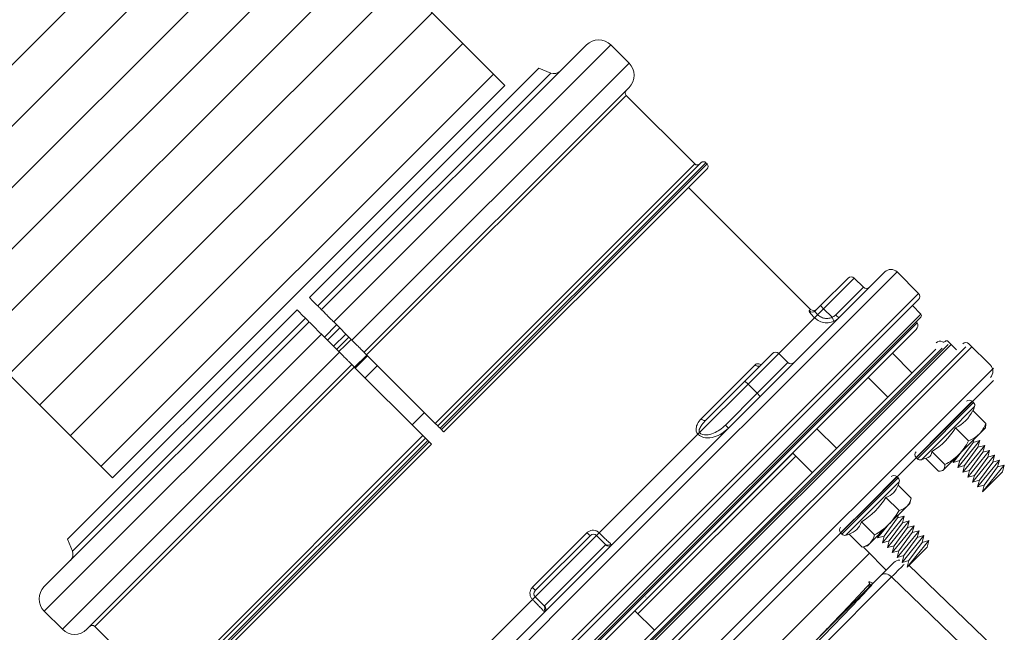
# Model space of a CAD drawing. Extents: x -285 to 5863, y 308 to 3178.
# Tile 496 of 622: x 2914.26 to 2921.35, y 806.34 to 810.75. Entities that reach past the tile are written whole.
import ezdxf

# ---------------------------------------------------------------- set-up
doc = ezdxf.new("R2010")
doc.units = 0
doc.header["$MEASUREMENT"] = 0
doc.layers.get('0').update_dxf_attribs({"color": 255, "linetype": 'CONTINUOUS'})
doc.layers.add('BOARDER-TXT', color=2, linetype='CONTINUOUS')
doc.layers.add('GALV-2-PIPE', color=3, linetype='CONTINUOUS')

# ---------------------------------------------------------------- blocks, each defined once
blk = doc.blocks.new('A$C18AC51C3')
at = {"linetype": 'Continuous', "lineweight": 18}
for p, q in [((-0.421, -5.551), (-0.421, 0.824)), ((-0.171, 0.7927), (-0.171, -5.5198)), ((0.3101, -2.3635), (0.3101, 0.7927)), ((0.3414, 0.824), (0.3414, -5.551)), ((0.5601, -2.3635), (0.5601, 0.824)), ((-0.0695, -5.4416), (-0.0695, 0.7146)), ((0.2086, -2.3635), (0.2086, 0.7146)), ((0.2243, 0.7302), (0.2243, -5.4573)), ((0.6226, 0.7615), (0.6226, -5.4885)), ((-0.0583, -5.3931), (-0.0583, 0.6661)), ((0.1975, -2.3635), (0.1975, 0.6661)), ((-0.0304, -5.3557), (-0.0304, 0.6287)), ((0.1696, 0.6287), (0.1696, -5.3557)), ((2.9906, -2.301), (2.9906, 0.5235)), ((3.1756, 0.5235), (2.9906, 0.5235)), ((3.1756, -2.301), (3.1756, 0.5235)), ((2.0536, 0.3815), (2.0536, -2.301)), ((2.0786, 0.4065), (2.0786, -2.301)), ((2.0911, 0.4065), (2.0911, -2.301)), ((2.1161, 0.3815), (2.1161, -2.301)), ((2.8656, -2.301), (2.8656, 0.3985)), ((3.3006, -2.301), (3.3006, 0.3985)), ((2.1411, 0.344), (2.1411, -2.301)), ((2.8406, 0.344), (2.6753, 0.344)), ((2.8406, 0.344), (2.8406, -2.301)), ((3.4236, 0.0375), (3.3387, 0.0735)), ((3.3387, 0.0735), (3.3387, -2.301)), ((3.4236, -2.301), (3.4236, 0.0375)), ((0.7476, -1.0182), (0.7476, -2.0239)), ((0.6539, -2.0526), (0.6539, -2.6745)), ((0.7476, -2.051), (0.6601, -2.051)), ((0.7476, -2.051), (0.7476, -2.0239)), ((0.7476, -2.676), (0.7476, -2.051)), ((0.7789, -2.0823), (0.7789, -2.6448)), ((0.8101, -2.0857), (0.8101, -2.6414)), ((2.0911, -2.301), (2.0786, -2.301)), ((2.8406, -2.301), (2.1411, -2.301)), ((2.2509, -2.3011), (2.2509, -2.426)), ((2.7309, -2.3011), (2.7309, -2.426)), ((2.8299, -2.3008), (2.8299, -2.3635)), ((2.838, -2.3013), (2.838, -2.4258)), ((3.1756, -2.301), (2.9906, -2.301)), ((2.9975, -2.301), (2.9975, -2.3635)), ((3.0206, -2.3008), (3.0206, -2.3635)), ((3.0519, -2.4258), (3.0519, -2.3012)), ((3.1144, -2.3635), (3.1144, -2.3009)), ((3.1456, -2.3011), (3.1456, -2.4259)), ((-0.4835, -2.3635), (-0.4835, -5.4885)), ((-0.2022, -5.551), (-0.2022, -2.3635)), ((-0.0851, -5.4573), (-0.0851, -2.3635)), ((0.1975, -5.3931), (0.1975, -2.3635)), ((0.2086, -5.4416), (0.2086, -2.3635)), ((0.3101, -5.5198), (0.3101, -2.3635)), ((0.5601, -5.551), (0.5601, -2.3635)), ((2.8299, -2.3635), (2.8299, -2.4262)), ((2.9975, -2.3635), (2.9975, -2.426)), ((3.0206, -2.3635), (3.0206, -2.4262)), ((3.1144, -2.4261), (3.1144, -2.3635)), ((2.0536, -5.1085), (2.0536, -2.426)), ((2.0786, -5.1335), (2.0786, -2.426)), ((2.0786, -2.426), (2.0911, -2.426)), ((2.0911, -5.1335), (2.0911, -2.426)), ((2.1161, -5.1085), (2.1161, -2.426)), ((2.1411, -5.071), (2.1411, -2.426)), ((2.1411, -2.426), (2.8406, -2.426)), ((2.8406, -5.071), (2.8406, -2.426)), ((2.8656, -2.426), (2.8656, -5.1255)), ((2.9906, -2.426), (2.9906, -5.2505)), ((2.9906, -2.426), (3.1756, -2.426)), ((3.1756, -2.426), (3.1756, -5.2505)), ((3.3006, -2.426), (3.3006, -5.1255)), ((3.3387, -4.8006), (3.3387, -2.426)), ((3.4236, -2.426), (3.4236, -4.7645)), ((-0.7335, -2.4874), (-0.7335, -3.976)), ((-0.0304, -2.4873), (0.1696, -2.4873)), ((0.1364, -2.4873), (0.1364, -4.0959)), ((0.1676, -4.0959), (0.1676, -2.4871)), ((-0.0304, -2.6132), (-0.0304, -2.6136)), ((0.1833, -2.6136), (0.1833, -2.6132)), ((0.7476, -2.676), (0.6601, -2.676)), ((0.7476, -2.7031), (0.7476, -2.676)), ((0.7476, -2.7031), (0.7476, -3.7088)), ((-0.9051, -3.1914), (-0.9051, -3.9247)), ((-0.9665, -3.9689), (-0.9665, -3.2356)), ((0.7476, -3.7252), (0.7476, -3.7088)), ((0.7476, -4.2197), (0.7476, -3.7252)), ((0.7789, -3.8214), (0.7789, -4.2197)), ((0.8101, -3.8038), (0.8101, -4.3536)), ((0.6226, -3.8959), (0.6539, -3.8959)), ((0.6539, -3.8959), (0.6539, -4.2197)), ((-1.8415, -3.9842), (-0.9665, -3.9689)), ((-0.9051, -3.9247), (-0.9051, -4.0529)), ((-0.6657, -3.9697), (-0.6851, -4.0032)), ((-0.5324, -3.9697), (-0.6657, -3.9697)), ((-0.5216, -3.9484), (-0.5216, -4.2197)), ((-0.496, -3.9332), (-0.496, -4.5062)), ((-0.4821, -3.9332), (-0.496, -3.9332)), ((-0.4821, -4.2197), (-0.4821, -3.9332)), ((-0.9051, -3.976), (-0.7031, -3.976)), ((-0.6851, -4.0032), (-0.6851, -4.0322)), ((-0.6851, -4.0322), (-0.6851, -4.2197)), ((-0.9961, -4.0959), (-0.9711, -4.1392)), ((-0.9961, -4.3001), (-0.9961, -4.0959)), ((-0.9961, -4.0959), (-0.9711, -4.3434)), ((-0.9961, -4.0959), (-0.9961, -4.3001)), ((-0.9711, -4.1392), (-0.9461, -4.0959)), ((-0.9461, -4.0959), (-0.9211, -4.1392)), ((-0.9461, -4.0959), (-0.9211, -4.3434)), ((-0.9211, -4.1392), (-0.8961, -4.0959)), ((-0.8961, -4.0959), (-0.8711, -4.1392)), ((-0.8961, -4.0959), (-0.8711, -4.3434)), ((-0.8711, -4.1392), (-0.8461, -4.0959)), ((-0.8461, -4.0959), (-0.8211, -4.1392)), ((-0.8461, -4.0959), (-0.8211, -4.3434)), ((-0.8211, -4.1392), (-0.7961, -4.0959)), ((-0.7961, -4.0959), (-0.7711, -4.1392)), ((-0.7961, -4.0959), (-0.7711, -4.3434)), ((-0.7711, -4.1392), (-0.7461, -4.0959)), ((-0.7461, -4.0959), (-0.7211, -4.1392)), ((-0.7461, -4.0959), (-0.7211, -4.3434)), ((-0.7211, -4.1392), (-0.6961, -4.0959)), ((-0.6961, -4.0959), (-0.6851, -4.115)), ((-0.6961, -4.0959), (-0.6851, -4.2049)), ((-0.5324, -4.0947), (-0.6657, -4.0947)), ((0.1696, -4.0959), (-0.0304, -4.0959)), ((-0.9961, -4.1159), (-1.8415, -4.1306)), ((-0.9711, -4.1392), (-0.9461, -4.3001)), ((-0.9211, -4.1392), (-0.8961, -4.3001)), ((-0.8711, -4.1392), (-0.8461, -4.3001)), ((-0.8211, -4.1392), (-0.7961, -4.3001)), ((-0.7711, -4.1392), (-0.7461, -4.3001)), ((-0.7211, -4.1392), (-0.6961, -4.3001)), ((-0.6851, -4.2197), (-0.6851, -4.4072)), ((-0.5216, -4.2197), (-0.5216, -4.4909)), ((-0.4821, -4.5062), (-0.4821, -4.2197)), ((0.6226, -4.2197), (0.6539, -4.2197)), ((0.7476, -4.2197), (0.6539, -4.2197)), ((0.6539, -4.2197), (0.6539, -4.5322)), ((0.7476, -4.5322), (0.7476, -4.2197)), ((0.7476, -4.2197), (0.7789, -4.2197)), ((0.7789, -4.2197), (0.7789, -4.5009)), ((-0.9961, -4.3001), (-0.9711, -4.3434)), ((-0.9711, -4.3434), (-0.9461, -4.3001)), ((-0.9461, -4.3001), (-0.9211, -4.3434)), ((-0.9211, -4.3434), (-0.8961, -4.3001)), ((-0.8961, -4.3001), (-0.8711, -4.3434)), ((-0.8711, -4.3434), (-0.8461, -4.3001)), ((-0.8461, -4.3001), (-0.8211, -4.3434)), ((-0.8211, -4.3434), (-0.7961, -4.3001)), ((-0.7961, -4.3001), (-0.7711, -4.3434)), ((-0.7711, -4.3434), (-0.7461, -4.3001)), ((-0.7461, -4.3001), (-0.7211, -4.3434)), ((-0.7211, -4.3434), (-0.6961, -4.3001)), ((-0.6961, -4.3001), (-0.6851, -4.3192)), ((-0.5324, -4.3447), (-0.6657, -4.3447)), ((-0.0304, -4.3434), (0.1696, -4.3434)), ((0.779, -4.3766), (0.7794, -4.3754)), ((-0.6851, -4.4362), (-0.6851, -4.4072)), ((-0.6851, -4.4362), (-0.6657, -4.4697)), ((-0.5324, -4.4697), (-0.6657, -4.4697)), ((-0.496, -4.5062), (-0.4821, -4.5062)), ((0.6539, -4.5322), (0.7476, -4.5322)), ((0.7476, -4.5322), (0.7476, -4.8969)), ((-0.5365, -4.747), (-0.6657, -4.747)), ((-0.5216, -4.7173), (-0.5216, -4.9885)), ((-0.496, -5.275), (-0.496, -4.702)), ((-0.4821, -4.702), (-0.496, -4.702)), ((-0.4821, -4.9885), (-0.4821, -4.702)), ((-0.6806, -4.7644), (-0.6851, -4.772)), ((-0.6851, -4.7794), (-0.6851, -4.772)), ((-0.6851, -4.7794), (-0.6851, -4.9325)), ((-0.5324, -4.8117), (-0.6657, -4.8117)), ((3.3387, -4.8006), (3.4236, -4.7645)), ((-0.9961, -4.8648), (-0.9711, -4.9081)), ((-0.9961, -4.8648), (-0.9961, -5.069)), ((-0.9961, -5.069), (-0.9961, -4.8648)), ((-0.9961, -4.8648), (-0.9711, -5.1123)), ((-0.9711, -4.9081), (-0.9461, -4.8648)), ((-0.9461, -4.8648), (-0.9211, -4.9081)), ((-0.9461, -4.8648), (-0.9211, -5.1123)), ((-0.9211, -4.9081), (-0.8961, -4.8648)), ((-0.8961, -4.8648), (-0.8711, -4.9081)), ((-0.8961, -4.8648), (-0.8711, -5.1123)), ((-0.8711, -4.9081), (-0.8461, -4.8648)), ((-0.8461, -4.8648), (-0.8211, -4.9081)), ((-0.8461, -4.8648), (-0.8211, -5.1123)), ((-0.8211, -4.9081), (-0.7961, -4.8648)), ((-0.7961, -4.8648), (-0.7711, -4.9081)), ((-0.7961, -4.8648), (-0.7711, -5.1123)), ((-0.7711, -4.9081), (-0.7461, -4.8648)), ((-0.7461, -4.8648), (-0.7211, -4.9081)), ((-0.7461, -4.8648), (-0.7211, -5.1123)), ((-0.7211, -4.9081), (-0.6961, -4.8648)), ((-0.6961, -4.8648), (-0.6851, -4.8838)), ((-0.6961, -4.8648), (-0.6851, -4.9738)), ((0.1696, -4.8648), (-0.0304, -4.8648)), ((-0.9711, -4.9081), (-0.9461, -5.069)), ((-0.9211, -4.9081), (-0.8961, -5.069)), ((-0.8711, -4.9081), (-0.8461, -5.069)), ((-0.8211, -4.9081), (-0.7961, -5.069)), ((-0.7711, -4.9081), (-0.7461, -5.069)), ((-0.7211, -4.9081), (-0.6961, -5.069)), ((-0.6851, -4.9325), (-0.6851, -5.1416)), ((0.7476, -4.9278), (0.7476, -4.8969)), ((0.7476, -4.9885), (0.7476, -4.9278)), ((0.7789, -4.9354), (0.7789, -4.9885)), ((0.8101, -4.9195), (0.8101, -4.9044)), ((0.8101, -4.9195), (2.0536, -4.9195)), ((-0.5216, -4.9885), (-0.5216, -5.2597)), ((-0.4821, -5.275), (-0.4821, -4.9885)), ((0.6601, -4.9885), (0.6309, -4.9774)), ((0.6539, -5.0195), (0.6539, -5.301)), ((0.7476, -4.9885), (0.6601, -4.9885)), ((0.7789, -4.9885), (0.7476, -4.9885)), ((0.7476, -4.9885), (0.7476, -5.301)), ((0.7789, -4.9885), (0.7789, -5.2698)), ((-0.9961, -5.069), (-0.9711, -5.1123)), ((-0.9711, -5.1123), (-0.9461, -5.069)), ((-0.9461, -5.069), (-0.9211, -5.1123)), ((-0.9211, -5.1123), (-0.8961, -5.069)), ((-0.8961, -5.069), (-0.8711, -5.1123)), ((-0.8711, -5.1123), (-0.8461, -5.069)), ((-0.8461, -5.069), (-0.8211, -5.1123)), ((-0.8211, -5.1123), (-0.7961, -5.069)), ((-0.7961, -5.069), (-0.7711, -5.1123)), ((-0.7711, -5.1123), (-0.7461, -5.069)), ((-0.7461, -5.069), (-0.7211, -5.1123)), ((-0.7211, -5.1123), (-0.6961, -5.069)), ((-0.6961, -5.069), (-0.6851, -5.088)), ((-0.5324, -5.0532), (-0.6657, -5.0532)), ((2.1411, -5.071), (2.8406, -5.071)), ((-0.6851, -5.1416), (-0.6851, -5.205)), ((-0.0304, -5.1123), (0.1696, -5.1123)), ((2.0786, -5.1335), (2.0911, -5.1335)), ((-0.6851, -5.205), (-0.6806, -5.2127)), ((-0.5324, -5.23), (-0.6657, -5.23)), ((-0.496, -5.275), (-0.4821, -5.275)), ((0.6539, -5.301), (0.7476, -5.301)), ((2.9906, -5.2505), (3.1756, -5.2505)), ((-0.1406, -5.4573), (-0.0547, -5.4573)), ((0.2243, -5.4573), (0.3101, -5.4573)), ((-0.3906, -5.551), (-0.1718, -5.551)), ((0.3414, -5.551), (0.5601, -5.551))]:
    blk.add_line(p, q, dxfattribs=at)
for centre, radius, start, end in [((2.9906, 0.3985), 0.125, 90, 180), ((3.1756, 0.3985), 0.125, 0, 90), ((0.7476, -2.0823), 0.0312, 0, 90), ((-0.0168, -4.2197), 0.573, 151.74831, 154.13276), ((-0.496, -3.9622), 0.029, 90, 151.74831), ((-0.4821, -3.9622), 0.029, 0, 90), ((-0.9676, -4.0529), 0.0625, 316.43596, 0), ((-0.0168, -4.2197), 0.5305, 166.37249, 193.62751), ((-0.0168, -4.2197), 0.573, 205.86724, 208.25169), ((-0.496, -4.4772), 0.029, 208.25169, 270), ((-0.4821, -4.4772), 0.029, 270, 0), ((0.7476, -4.5009), 0.0312, 270, 0), ((-0.0168, -4.9885), 0.573, 151.74831, 156.97302), ((-0.496, -4.731), 0.029, 90, 151.74831), ((-0.4821, -4.731), 0.029, 0, 90), ((2.0786, -5.1085), 0.025, 180, 270), ((2.0911, -5.1085), 0.025, 270, 0), ((2.9906, -5.1255), 0.125, 180, 270), ((3.1756, -5.1255), 0.125, 270, 0), ((-0.0168, -4.9885), 0.573, 204.92433, 208.25169), ((-0.4821, -5.246), 0.029, 270, 0), ((-0.496, -5.246), 0.029, 208.25169, 270), ((0.7476, -5.2698), 0.0312, 270, 0), ((-0.0391, -5.3892), 0.0391, 286.60155, 0), ((0.2086, -5.3557), 0.0391, 180, 253.39845), ((-0.0547, -5.4416), 0.0156, 270, 0), ((0.2243, -5.4416), 0.0156, 180, 270), ((-0.3906, -5.4885), 0.0625, 180, 270), ((-0.1718, -5.5198), 0.0312, 270, 0), ((0.3414, -5.5198), 0.0312, 180, 270), ((0.5601, -5.4885), 0.0625, 270, 0)]:
    blk.add_arc(centre, radius, start, end, dxfattribs=at)
at = {"linetype": 'Continuous', "lineweight": 18, "extrusion": (0, 0, -1)}
for centre, radius, start, end in [((-2.8406, 0.369), 0.025, 180, 270), ((-3.3631, 0.1311), 0.0625, 292.99589, 0), ((-0.7476, -2.6448), 0.0312, 180, 270), ((0.7031, -4.226), 0.25, 90, 97.46014), ((-0.6539, -4.5634), 0.0312, 0, 90), ((-3.3631, -4.8581), 0.0625, 0, 67.00411), ((-0.8101, -4.9508), 0.0312, 0, 90), ((-2.1411, -5.096), 0.025, 0, 90), ((-2.8406, -5.096), 0.025, 90, 180), ((-0.6539, -5.3323), 0.0312, 0, 90), ((0.0234, -5.4416), 0.0156, 0, 73.39845), ((-0.193, -5.4081), 0.0156, 106.60155, 180)]:
    blk.add_arc(centre, radius, start, end, dxfattribs=at)
at = {"linetype": 'Continuous', "lineweight": 18}
for centre, major_axis, ratio, start_param, end_param in [((0.6539, -2.0215), (-0.0312, 0), 0.99507, 0, 1.570796), ((0.6601, -2.0198), (0, 0.0312), 0.934628, 1.617333, 3.141593), ((0.8101, -2.0823), (-0.0312, 0), 0.108706, 0, 1.570796), ((0.6539, -2.7056), (-0.0312, 0), 0.99507, 4.712389, 6.283185), ((0.6601, -2.7073), (0, 0.0312), 0.934628, 0, 1.52426), ((0.8101, -2.6448), (-0.0312, 0), 0.108706, 4.712389, 6.283185), ((-0.8772, -3.8111), (0.0156, 0.0006), 0.906378, 3.629981, 4.677234), ((0.8101, -3.8214), (0.0312, 0), 0.563479, 1.570796, 3.141593), ((-0.9676, -3.9247), (-0.0625, 0), 0.707107, 1.58825, 3.141593), ((-0.9676, -3.6153), (-0.0011, 0.5001), 0.000903, 3.421191, 3.926878), ((-0.0168, -4.0322), (-0.5305, 0), 0.5, 6.04534, 6.52103), ((-0.0168, -4.4072), (0.5305, 0), 0.5, 2.903748, 3.379438), ((0.8101, -4.3779), (0.0312, 0), 0.778577, 1.570796, 3.141593), ((-0.0168, -4.9325), (-0.5305, 0), 0.965926, 6.04534, 6.52103), ((-0.0168, -4.7794), (-0.5305, 0), 0.258819, 6.173619, 6.52103), ((0.8101, -4.9354), (-0.0312, 0), 0.994074, 4.712389, 6.283185), ((0.6539, -5.0226), (-0.0312, 0), 0.099171, 4.712389, 6.283185), ((-0.0168, -5.1416), (0.5305, 0), 0.707107, 2.903748, 3.379438)]:
    blk.add_ellipse(centre, major_axis=major_axis, ratio=ratio, start_param=start_param, end_param=end_param, dxfattribs=at)
for points in [[(0.6226, -2.0215), (0.6226, -2.0208), (0.6255, -2.0208), (0.6309, -2.0212)], [(3.3387, -2.301), (3.367, -2.301), (3.3953, -2.301), (3.4236, -2.301)], [(3.4236, -2.426), (3.3953, -2.426), (3.367, -2.426), (3.3387, -2.426)], [(0.6309, -2.7058), (0.6255, -2.7063), (0.6226, -2.7062), (0.6226, -2.7056)], [(-0.9051, -3.7957), (-0.9003, -3.8032), (-0.8955, -3.8108), (-0.8908, -3.8183)], [(-0.6657, -3.9697), (-0.6775, -3.9901), (-0.6851, -4.0109), (-0.6851, -4.0322)], [(-0.6851, -4.0322), (-0.6851, -4.0534), (-0.6775, -4.0743), (-0.6657, -4.0947)], [(-0.6657, -4.0947), (-0.6775, -4.1354), (-0.6851, -4.1774), (-0.6851, -4.2197)], [(-0.6851, -4.2197), (-0.6851, -4.262), (-0.6774, -4.3042), (-0.6657, -4.3447)], [(-0.6657, -4.3447), (-0.6775, -4.3651), (-0.6851, -4.3859), (-0.6851, -4.4072)], [(-0.6851, -4.4072), (-0.6851, -4.4284), (-0.6775, -4.4493), (-0.6657, -4.4697)], [(-0.6657, -4.747), (-0.6775, -4.7576), (-0.6851, -4.7684), (-0.6851, -4.7794)], [(-0.6851, -4.7794), (-0.6851, -4.7904), (-0.6775, -4.8012), (-0.6657, -4.8117)], [(-0.6657, -4.8117), (-0.6775, -4.8513), (-0.6851, -4.8913), (-0.6851, -4.9325)], [(-0.6851, -4.9325), (-0.6851, -4.9735), (-0.6775, -5.0138), (-0.6657, -5.0532)], [(0.6226, -5.0226), (0.6226, -5.0073), (0.6255, -4.9917), (0.6309, -4.9774)], [(-0.6657, -5.0532), (-0.6775, -5.082), (-0.6851, -5.1117), (-0.6851, -5.1416)], [(-0.6851, -5.1416), (-0.6851, -5.1715), (-0.6774, -5.2014), (-0.6657, -5.23)], [(-0.6657, -5.23), (-0.6721, -5.2243), (-0.6773, -5.2185), (-0.6806, -5.2126)]]:
    blk.add_open_spline(points, degree=3, dxfattribs=at)
for points, knots in [([(0.6309, -2.0212), (0.636, -2.0217), (0.6433, -2.0221), (0.6615, -2.0228), (0.6726, -2.0231), (0.6969, -2.0236), (0.7103, -2.0238), (0.7319, -2.0239), (0.7398, -2.0239), (0.7476, -2.0239)], [0, 0, 0, 0, 0.281499, 0.281499, 0.563442, 0.563442, 0.84396, 0.84396, 1, 1, 1, 1]), ([(0.6601, -2.051), (0.6567, -2.051), (0.6547, -2.0514), (0.654, -2.0522), (0.6539, -2.0524), (0.6539, -2.0526)], [0, 0, 0, 0, 0.828121, 0.828121, 1, 1, 1, 1]), ([(0.8101, -2.0857), (0.8101, -2.081), (0.8096, -2.0762), (0.8069, -2.0649), (0.8041, -2.0584), (0.7967, -2.0468), (0.7919, -2.0415), (0.781, -2.033), (0.7747, -2.0296), (0.7616, -2.0251), (0.7546, -2.0239), (0.7476, -2.0239)], [0, 0, 0, 0, 0.144402, 0.144402, 0.358959, 0.358959, 0.572528, 0.572528, 0.785976, 0.785976, 1, 1, 1, 1]), ([(2.0786, -2.301), (2.0774, -2.301), (2.0761, -2.301), (2.0721, -2.301), (2.0694, -2.301), (2.0654, -2.301), (2.0639, -2.301), (2.0604, -2.301), (2.0586, -2.301), (2.0557, -2.301), (2.0547, -2.301), (2.0538, -2.301), (2.0536, -2.301), (2.0536, -2.301)], [0, 0, 0, 0, 0.096054, 0.096054, 0.310909, 0.310909, 0.444136, 0.444136, 0.6591, 0.6591, 0.874061, 0.874061, 1, 1, 1, 1]), ([(2.1161, -2.301), (2.1161, -2.301), (2.1157, -2.301), (2.1139, -2.301), (2.1126, -2.301), (2.1098, -2.301), (2.1086, -2.301), (2.1051, -2.301), (2.1026, -2.301), (2.0974, -2.301), (2.0945, -2.301), (2.0915, -2.301), (2.0913, -2.301), (2.0911, -2.301)], [0, 0, 0, 0, 0.206603, 0.206603, 0.421636, 0.421636, 0.555112, 0.555112, 0.770013, 0.770013, 0.984917, 0.984917, 1, 1, 1, 1]), ([(2.1161, -2.301), (2.1161, -2.301), (2.1162, -2.301), (2.1167, -2.301), (2.1175, -2.301), (2.1195, -2.301), (2.1205, -2.301), (2.1233, -2.301), (2.1255, -2.301), (2.1302, -2.301), (2.1329, -2.301), (2.1374, -2.301), (2.1393, -2.301), (2.1411, -2.301)], [0, 0, 0, 0, 0.07909, 0.07909, 0.294111, 0.294111, 0.4276, 0.4276, 0.642515, 0.642515, 0.857432, 0.857432, 1, 1, 1, 1]), ([(2.8406, -2.301), (2.8423, -2.301), (2.8439, -2.301), (2.8483, -2.301), (2.851, -2.301), (2.8558, -2.301), (2.858, -2.301), (2.8609, -2.301), (2.8619, -2.301), (2.864, -2.301), (2.8649, -2.301), (2.8655, -2.301), (2.8656, -2.301), (2.8656, -2.301)], [0, 0, 0, 0, 0.126041, 0.126041, 0.340893, 0.340893, 0.555765, 0.555765, 0.689044, 0.689044, 0.904055, 0.904055, 1, 1, 1, 1]), ([(2.9906, -2.301), (2.9776, -2.301), (2.9645, -2.301), (2.9388, -2.301), (2.9261, -2.301), (2.908, -2.301), (2.9015, -2.301), (2.8867, -2.301), (2.8793, -2.301), (2.8691, -2.301), (2.8662, -2.301), (2.8657, -2.301), (2.8656, -2.301), (2.8656, -2.301)], [0, 0, 0, 0, 0.199624, 0.199624, 0.414501, 0.414501, 0.547754, 0.547754, 0.762752, 0.762752, 0.977748, 0.977748, 1, 1, 1, 1]), ([(3.3006, -2.301), (3.3006, -2.301), (3.2985, -2.301), (3.2901, -2.301), (3.2834, -2.301), (3.2664, -2.301), (3.2559, -2.301), (3.2369, -2.301), (3.229, -2.301), (3.2078, -2.301), (3.1937, -2.301), (3.1784, -2.301), (3.177, -2.301), (3.1756, -2.301)], [0, 0, 0, 0, 0.200992, 0.200992, 0.416022, 0.416022, 0.631018, 0.631018, 0.764422, 0.764422, 0.9793, 0.9793, 1, 1, 1, 1]), ([(3.3006, -2.301), (3.3006, -2.301), (3.3007, -2.301), (3.3013, -2.301), (3.303, -2.301), (3.3085, -2.301), (3.3124, -2.301), (3.3219, -2.301), (3.3276, -2.301), (3.3354, -2.301), (3.337, -2.301), (3.3387, -2.301)], [0, 0, 0, 0, 0.058623, 0.058623, 0.347371, 0.347371, 0.636272, 0.636272, 0.924778, 0.924778, 1, 1, 1, 1]), ([(2.0536, -2.426), (2.0536, -2.426), (2.0538, -2.426), (2.0546, -2.426), (2.0557, -2.426), (2.0585, -2.426), (2.0604, -2.426), (2.0646, -2.426), (2.0671, -2.426), (2.0723, -2.426), (2.0752, -2.426), (2.0782, -2.426), (2.0784, -2.426), (2.0786, -2.426)], [0, 0, 0, 0, 0.123277, 0.123277, 0.338148, 0.338148, 0.552998, 0.552998, 0.767801, 0.767801, 0.982551, 0.982551, 1, 1, 1, 1]), ([(2.0911, -2.426), (2.0924, -2.426), (2.0937, -2.426), (2.0978, -2.426), (2.1005, -2.426), (2.1054, -2.426), (2.1077, -2.426), (2.1115, -2.426), (2.113, -2.426), (2.1152, -2.426), (2.1159, -2.426), (2.1161, -2.426), (2.1161, -2.426), (2.1161, -2.426)], [0, 0, 0, 0, 0.098343, 0.098343, 0.313088, 0.313088, 0.527849, 0.527849, 0.742653, 0.742653, 0.957512, 0.957512, 1, 1, 1, 1]), ([(2.1411, -2.426), (2.1397, -2.426), (2.1383, -2.426), (2.1352, -2.426), (2.1335, -2.426), (2.1293, -2.426), (2.1268, -2.426), (2.1226, -2.426), (2.1208, -2.426), (2.118, -2.426), (2.117, -2.426), (2.1163, -2.426), (2.1161, -2.426), (2.1161, -2.426)], [0, 0, 0, 0, 0.108001, 0.108001, 0.241232, 0.241232, 0.456146, 0.456146, 0.671057, 0.671057, 0.886009, 0.886009, 1, 1, 1, 1]), ([(2.8656, -2.426), (2.8656, -2.426), (2.8655, -2.426), (2.8649, -2.426), (2.864, -2.426), (2.8614, -2.426), (2.8596, -2.426), (2.8555, -2.426), (2.8531, -2.426), (2.8489, -2.426), (2.8473, -2.426), (2.8439, -2.426), (2.8423, -2.426), (2.8406, -2.426)], [0, 0, 0, 0, 0.096034, 0.096034, 0.311054, 0.311054, 0.526061, 0.526061, 0.741022, 0.741022, 0.87438, 0.87438, 1, 1, 1, 1]), ([(2.8656, -2.426), (2.8656, -2.426), (2.8664, -2.426), (2.8707, -2.426), (2.8759, -2.426), (2.8901, -2.426), (2.8994, -2.426), (2.9208, -2.426), (2.9332, -2.426), (2.9593, -2.426), (2.9735, -2.426), (2.9885, -2.426), (2.9896, -2.426), (2.9906, -2.426)], [0, 0, 0, 0, 0.124563, 0.124563, 0.339431, 0.339431, 0.554275, 0.554275, 0.769073, 0.769073, 0.98382, 0.98382, 1, 1, 1, 1]), ([(3.1756, -2.426), (3.1867, -2.426), (3.1978, -2.426), (3.222, -2.426), (3.235, -2.426), (3.2581, -2.426), (3.2684, -2.426), (3.2849, -2.426), (3.2913, -2.426), (3.2988, -2.426), (3.3006, -2.426), (3.3006, -2.426)], [0, 0, 0, 0, 0.169372, 0.169372, 0.383994, 0.383994, 0.598638, 0.598638, 0.813329, 0.813329, 1, 1, 1, 1]), ([(3.3387, -2.426), (3.334, -2.426), (3.3296, -2.426), (3.3199, -2.426), (3.315, -2.426), (3.3072, -2.426), (3.3043, -2.426), (3.3013, -2.426), (3.3006, -2.426), (3.3006, -2.426)], [0, 0, 0, 0, 0.209121, 0.209121, 0.497484, 0.497484, 0.785843, 0.785843, 1, 1, 1, 1]), ([(-0.9355, -2.501), (-0.9341, -2.585), (-0.9327, -2.6688), (-0.9274, -2.9822), (-0.9233, -3.2027), (-0.9175, -3.4802), (-0.9155, -3.5654), (-0.9115, -3.7117), (-0.9096, -3.7741), (-0.9076, -3.8253)], [0, 0, 0, 0, 0.148937, 0.148937, 0.574468, 0.574468, 0.787234, 0.787234, 1, 1, 1, 1]), ([(0.6539, -2.6745), (0.6539, -2.6753), (0.6553, -2.6758), (0.6587, -2.676), (0.6594, -2.676), (0.6601, -2.676)], [0, 0, 0, 0, 0.828121, 0.828121, 1, 1, 1, 1]), ([(0.7476, -2.7031), (0.7521, -2.7031), (0.7566, -2.7026), (0.7678, -2.7002), (0.7745, -2.6976), (0.7864, -2.6903), (0.7919, -2.6856), (0.8007, -2.6747), (0.8042, -2.6685), (0.8089, -2.6554), (0.8101, -2.6483), (0.8101, -2.6414)], [0, 0, 0, 0, 0.1359, 0.1359, 0.351802, 0.351802, 0.568385, 0.568385, 0.784466, 0.784466, 1, 1, 1, 1]), ([(0.7476, -2.7031), (0.7337, -2.7031), (0.7197, -2.7032), (0.6934, -2.7035), (0.6809, -2.7037), (0.6592, -2.7043), (0.6496, -2.7047), (0.6377, -2.7053), (0.6339, -2.7056), (0.6309, -2.7058)], [0, 0, 0, 0, 0.278057, 0.278057, 0.555824, 0.555824, 0.834378, 0.834378, 1, 1, 1, 1]), ([(-0.8908, -3.8183), (-0.8927, -3.7679), (-0.8946, -3.7065), (-0.8986, -3.5629), (-0.9006, -3.4795), (-0.9033, -3.3481), (-0.9042, -3.3057), (-0.9051, -3.2618)], [0, 0, 0, 0, 0.408423, 0.408423, 0.816846, 0.816846, 1, 1, 1, 1]), ([(0.6226, -3.8959), (0.6226, -3.8547), (0.6316, -3.8139), (0.6613, -3.7598), (0.674, -3.7431), (0.7066, -3.7173), (0.7266, -3.7088), (0.7476, -3.7088)], [0, 0, 0, 0, 0.5, 0.5, 0.75, 0.75, 1, 1, 1, 1]), ([(0.7476, -3.7252), (0.7297, -3.7252), (0.7135, -3.7354), (0.6893, -3.7612), (0.6804, -3.7768), (0.6598, -3.8257), (0.6539, -3.8605), (0.6539, -3.8959)], [0, 0, 0, 0, 0.25, 0.25, 0.5, 0.5, 1, 1, 1, 1]), ([(0.7476, -3.7088), (0.7516, -3.7088), (0.7555, -3.7094), (0.7638, -3.7119), (0.768, -3.714), (0.7776, -3.7204), (0.7825, -3.7252), (0.7938, -3.7393), (0.799, -3.7495), (0.8077, -3.7741), (0.8101, -3.7891), (0.8101, -3.8038)], [0, 0, 0, 0, 0.083542, 0.083542, 0.185879, 0.185879, 0.342318, 0.342318, 0.618545, 0.618545, 1, 1, 1, 1]), ([(0.7476, -3.7252), (0.7489, -3.7252), (0.7501, -3.7255), (0.752, -3.7262), (0.7527, -3.7266), (0.756, -3.7285), (0.758, -3.7307), (0.7629, -3.7373), (0.7652, -3.7421), (0.7709, -3.7567), (0.7734, -3.7668), (0.7777, -3.7916), (0.7789, -3.8066), (0.7789, -3.8214)], [0, 0, 0, 0, 0.032574, 0.032574, 0.054728, 0.054728, 0.135511, 0.135511, 0.283186, 0.283186, 0.575976, 0.575976, 1, 1, 1, 1]), ([(-0.905, -3.8198), (-0.9028, -3.8203), (-0.9007, -3.8206), (-0.8966, -3.8209), (-0.8947, -3.8209), (-0.8925, -3.8204), (-0.8919, -3.8201), (-0.8912, -3.8196), (-0.8911, -3.8194), (-0.8908, -3.8189), (-0.8908, -3.8186), (-0.8908, -3.8183)], [0, 0, 0, 0, 0.320356, 0.320356, 0.652889, 0.652889, 0.821198, 0.821198, 0.904308, 0.904308, 1, 1, 1, 1]), ([(-0.8772, -3.8253), (-0.8772, -3.8259), (-0.8773, -3.8265), (-0.8781, -3.8286), (-0.8794, -3.8301), (-0.8834, -3.833), (-0.8865, -3.8343), (-0.8937, -3.8365), (-0.898, -3.8373), (-0.9033, -3.8379), (-0.9042, -3.838), (-0.905, -3.8381)], [0, 0, 0, 0, 0.096821, 0.096821, 0.342602, 0.342602, 0.631271, 0.631271, 0.942302, 0.942302, 1, 1, 1, 1]), ([(0.7789, -4.3867), (0.7795, -4.3865), (0.7801, -4.3863), (0.7866, -4.3839), (0.792, -4.381), (0.8008, -4.3743), (0.8043, -4.3704), (0.8089, -4.3623), (0.8101, -4.3579), (0.8101, -4.3536)], [0, 0, 0, 0, 0.031366, 0.031366, 0.354876, 0.354876, 0.67786, 0.67786, 1, 1, 1, 1]), ([(0.6309, -4.9774), (0.636, -4.9643), (0.6433, -4.9518), (0.6615, -4.9303), (0.6726, -4.921), (0.6969, -4.9068), (0.7103, -4.9018), (0.7319, -4.8976), (0.7398, -4.8969), (0.7476, -4.8969)], [0, 0, 0, 0, 0.281499, 0.281499, 0.563442, 0.563442, 0.84396, 0.84396, 1, 1, 1, 1]), ([(0.7476, -4.9278), (0.7417, -4.9278), (0.7358, -4.9284), (0.7197, -4.9315), (0.7095, -4.9353), (0.6913, -4.946), (0.683, -4.9531), (0.6694, -4.9692), (0.6639, -4.9786), (0.6601, -4.9885)], [0, 0, 0, 0, 0.155825, 0.155825, 0.436102, 0.436102, 0.718109, 0.718109, 1, 1, 1, 1]), ([(0.8101, -4.9044), (0.8101, -4.9039), (0.8096, -4.9033), (0.8069, -4.902), (0.8041, -4.9012), (0.7967, -4.8998), (0.7919, -4.8992), (0.781, -4.8981), (0.7747, -4.8976), (0.7616, -4.897), (0.7546, -4.8969), (0.7476, -4.8969)], [0, 0, 0, 0, 0.144402, 0.144402, 0.358959, 0.358959, 0.572528, 0.572528, 0.785976, 0.785976, 1, 1, 1, 1]), ([(0.7476, -4.9278), (0.7511, -4.9278), (0.7546, -4.928), (0.7612, -4.9286), (0.7643, -4.9291), (0.7698, -4.9302), (0.7722, -4.9308), (0.7759, -4.9323), (0.7773, -4.9331), (0.7786, -4.9344), (0.7789, -4.9349), (0.7789, -4.9354)], [0, 0, 0, 0, 0.210824, 0.210824, 0.422632, 0.422632, 0.63678, 0.63678, 0.853653, 0.853653, 1, 1, 1, 1]), ([(0.6601, -4.9885), (0.6567, -4.9966), (0.6547, -5.0053), (0.654, -5.0158), (0.6539, -5.0177), (0.6539, -5.0195)], [0, 0, 0, 0, 0.828121, 0.828121, 1, 1, 1, 1])]:
    blk.add_open_spline(points, degree=3, knots=knots, dxfattribs=at)

msp = doc.modelspace()

# ---------------------------------------------------------------- hatches: boundary and pattern name
at = {"layer": 'BOARDER-TXT'}
h = msp.add_hatch(dxfattribs=at)
h.set_pattern_fill('ANSI31', color=256, scale=2.5)
h.set_pattern_definition([(45, (1069.3843, -2027.43533), (-0.22097087, 0.22097087), [])])
h.paths.add_polyline_path([(2909.0454, 816.19248), (2909.0417, 816.20281), (2909.04338, 816.19751)])
h.paths.add_polyline_path([(2910.40693, 817.582), (2910.41754, 817.57865), (2910.41237, 817.5805)])
h.paths.add_polyline_path([(2910.38491, 817.58766), (2910.39605, 817.58501), (2910.39061, 817.58651)])
h.paths.add_polyline_path([(2910.42787, 817.57495), (2910.43792, 817.57091), (2910.43304, 817.57311)])
h.paths.add_polyline_path([(2909.08717, 816.12024), (2909.08078, 816.12822), (2909.08381, 816.12408)])
h.paths.add_polyline_path([(2910.44769, 817.56653), (2910.45717, 817.56181), (2910.45258, 817.56434)])
h.paths.add_polyline_path([(2909.07473, 816.13651), (2909.069, 816.1451), (2909.0717, 816.14065)])
h.paths.add_polyline_path([(2910.46636, 817.55675), (2910.47525, 817.55135), (2910.47096, 817.55422)])
h.paths.add_polyline_path([(2909.0636, 816.15399), (2909.05854, 816.16318), (2909.0609, 816.15844)])
h.paths.add_polyline_path([(2910.48384, 817.54563), (2910.49213, 817.53957), (2910.48814, 817.54276)])
h.paths.add_polyline_path([(2909.05382, 816.17266), (2909.04944, 816.18243), (2909.05146, 816.1774)])
h.paths.add_polyline_path([(2917.75556, 810.27901), (2910.51513, 817.51944), (2910.52216, 817.51209), (2910.52887, 817.50442), (2910.53526, 817.49644), (2910.54132, 817.48815), (2910.54704, 817.47956), (2910.55244, 817.47067), (2910.5575, 817.46148), (2910.56222, 817.452), (2910.5666, 817.44223), (2910.57064, 817.43218), (2910.57434, 817.42185), (2910.57769, 817.41124), (2910.5807, 817.40036), (2910.58335, 817.38922), (2910.58566, 817.37782), (2910.58762, 817.36616), (2910.58922, 817.35426), (2910.59048, 817.34211), (2910.59138, 817.32972), (2910.59193, 817.3171), (2910.59212, 817.30425), (2910.59196, 817.29117), (2910.59145, 817.27789), (2910.59059, 817.26439), (2910.58937, 817.25069), (2910.5878, 817.23679), (2910.58588, 817.2227), (2910.58361, 817.20843), (2910.58099, 817.19398), (2910.57802, 817.17935), (2910.57471, 817.16456), (2910.57104, 817.14962), (2910.56704, 817.13451), (2910.56269, 817.11927), (2910.55801, 817.10389), (2910.55298, 817.08837), (2910.54762, 817.07273), (2910.54193, 817.05697), (2910.5359, 817.04111), (2910.52955, 817.02514), (2910.52287, 817.00907), (2910.51587, 816.99291), (2910.50856, 816.97668), (2910.50092, 816.96037), (2910.49297, 816.94399), (2910.48472, 816.92756), (2910.47616, 816.91107), (2910.4673, 816.89453), (2910.45814, 816.87796), (2910.44869, 816.86137), (2910.43895, 816.84474), (2910.42893, 816.82811), (2910.41862, 816.81147), (2910.40805, 816.79482), (2910.3972, 816.77819), (2910.38608, 816.76157), (2910.37471, 816.74497), (2910.36308, 816.72841), (2910.3512, 816.71188), (2910.33907, 816.69539), (2910.32671, 816.67896), (2910.31411, 816.66259), (2910.30128, 816.64629), (2910.28823, 816.63006), (2910.27497, 816.61392), (2910.26149, 816.59786), (2910.24781, 816.5819), (2910.23394, 816.56604), (2910.21987, 816.5503), (2910.20561, 816.53467), (2910.19118, 816.51917), (2910.17657, 816.5038), (2910.1618, 816.48857), (2910.14687, 816.47348), (2910.13178, 816.45855), (2910.11655, 816.44378), (2910.10118, 816.42917), (2910.08568, 816.41474), (2910.07005, 816.40048), (2910.05431, 816.38641), (2910.03845, 816.37254), (2910.02249, 816.35886), (2910.00643, 816.34538), (2909.99029, 816.33212), (2909.97406, 816.31907), (2909.95776, 816.30624), (2909.94139, 816.29364), (2909.92496, 816.28128), (2909.90847, 816.26916), (2909.89195, 816.25727), (2909.87538, 816.24564), (2909.85878, 816.23427), (2909.84216, 816.22316), (2909.82553, 816.21231), (2909.80889, 816.20173), (2909.79224, 816.19142), (2909.77561, 816.1814), (2909.75899, 816.17166), (2909.74239, 816.16221), (2909.72582, 816.15305), (2909.70928, 816.14419), (2909.6928, 816.13563), (2909.67636, 816.12738), (2909.65998, 816.11943), (2909.64367, 816.1118), (2909.62744, 816.10448), (2909.61128, 816.09748), (2909.59522, 816.0908), (2909.57925, 816.08445), (2909.56338, 816.07842), (2909.54762, 816.07273), (2909.53198, 816.06737), (2909.51647, 816.06235), (2909.50108, 816.05766), (2909.48584, 816.05331), (2909.47074, 816.04931), (2909.45579, 816.04565), (2909.441, 816.04233), (2909.42637, 816.03936), (2909.41192, 816.03674), (2909.39765, 816.03447), (2909.38356, 816.03255), (2909.36966, 816.03098), (2909.35596, 816.02976), (2909.34246, 816.0289), (2909.32918, 816.02839), (2909.31611, 816.02823), (2909.30326, 816.02842), (2909.29063, 816.02897), (2909.27825, 816.02987), (2909.26609, 816.03113), (2909.25419, 816.03273), (2909.24253, 816.03469), (2909.23113, 816.037), (2909.21999, 816.03965), (2909.20911, 816.04266), (2909.1985, 816.04601), (2909.18817, 816.04971), (2909.17812, 816.05375), (2909.16835, 816.05813), (2909.15887, 816.06285), (2909.14968, 816.06791), (2909.14079, 816.07331), (2909.1322, 816.07904), (2909.12391, 816.08509), (2909.11593, 816.09148), (2909.10827, 816.09819), (2909.10091, 816.10522), (2909.09388, 816.11258), (2909.09388, 816.11258), (2909.07393, 816.12855), (2909.05674, 816.14001), (2909.03836, 816.15013), (2909.01882, 816.15889), (2908.99816, 816.16629), (2908.9764, 816.1723), (2908.9593, 816.17576), (2908.94764, 816.17772), (2908.93573, 816.17932), (2908.92358, 816.18057), (2908.91119, 816.18148), (2908.89857, 816.18202), (2908.88572, 816.18222), (2908.87265, 816.18206), (2908.85936, 816.18155), (2908.84587, 816.18068), (2908.83217, 816.17947), (2908.81827, 816.1779), (2908.80418, 816.17598), (2908.78991, 816.17371), (2908.77545, 816.17109), (2908.76083, 816.16812), (2908.74604, 816.1648), (2908.73109, 816.16114), (2908.71599, 816.15714), (2908.70075, 816.15279), (2908.68536, 816.1481), (2908.66985, 816.14308), (2908.65421, 816.13772), (2908.63845, 816.13202), (2908.62258, 816.126), (2908.60661, 816.11965), (2908.59055, 816.11297), (2908.57439, 816.10597), (2908.55816, 816.09865), (2908.54184, 816.09102), (2908.52547, 816.08307), (2908.50903, 816.07482), (2908.49254, 816.06626), (2908.47601, 816.0574), (2908.45944, 816.04824), (2908.44284, 816.03879), (2908.42622, 816.02905), (2908.40958, 816.01902), (2908.39294, 816.00872), (2908.3763, 815.99814), (2908.35966, 815.98729), (2908.34304, 815.97618), (2908.32645, 815.9648), (2908.30988, 815.95317), (2908.29335, 815.94129), (2908.27687, 815.92917), (2908.26044, 815.9168), (2908.24407, 815.90421), (2908.22777, 815.89138), (2908.21154, 815.87833), (2908.19539, 815.86507), (2908.17934, 815.85159), (2908.16338, 815.83791), (2908.14752, 815.82403), (2908.13178, 815.80996), (2908.11615, 815.79571), (2908.10065, 815.78128), (2908.08528, 815.76667), (2908.07005, 815.7519), (2908.05496, 815.73696), (2908.04003, 815.72188), (2908.02526, 815.70665), (2908.01065, 815.69128), (2907.99621, 815.67578), (2907.98196, 815.66015), (2907.96789, 815.6444), (2907.95401, 815.62855), (2907.94033, 815.61259), (2907.92686, 815.59653), (2907.91359, 815.58039), (2907.90055, 815.56416), (2907.88772, 815.54785), (2907.87512, 815.53148), (2907.86276, 815.51505), (2907.85063, 815.49857), (2907.83875, 815.48204), (2907.82712, 815.46548), (2907.81575, 815.44888), (2907.80463, 815.43226), (2907.79378, 815.41563), (2907.7832, 815.39898), (2907.7729, 815.38234), (2907.76288, 815.3657), (2907.75314, 815.34908), (2907.74369, 815.33248), (2907.73453, 815.31591), (2907.72567, 815.29938), (2907.71711, 815.28289), (2907.70885, 815.26646), (2907.70091, 815.25008), (2907.69327, 815.23377), (2907.68595, 815.21753), (2907.67895, 815.20138), (2907.67228, 815.18531), (2907.66592, 815.16934), (2907.6599, 815.15347), (2907.65421, 815.13772), (2907.64885, 815.12208), (2907.64382, 815.10656), (2907.63913, 815.09118), (2907.63479, 815.07593), (2907.63078, 815.06083), (2907.62712, 815.04588), (2907.62381, 815.03109), (2907.62084, 815.01647), (2907.61822, 815.00202), (2907.61595, 814.98774), (2907.61403, 814.97365), (2907.61246, 814.95976), (2907.61124, 814.94606), (2907.61037, 814.93256), (2907.60986, 814.91927), (2907.60971, 814.9062), (2907.6099, 814.89335), (2907.61045, 814.88073), (2907.61135, 814.86834), (2907.6126, 814.85619), (2907.61421, 814.84429), (2907.61617, 814.83263), (2907.61847, 814.82123), (2907.62113, 814.81009), (2907.62413, 814.79921), (2907.62916, 814.7833), (2907.63724, 814.76319), (2907.64669, 814.74422), (2907.65748, 814.72644), (2907.6696, 814.70986), (2907.6819, 814.69581), (2914.92713, 807.45058)])
h.paths.add_polyline_path([(2910.50778, 817.52647), (2910.51513, 817.51944), (2910.50649, 817.52807), (2910.50011, 817.53318)])

# ---------------------------------------------------------------- linework, layer by layer
for p, q in [((2917.75556, 810.27901), (2910.51513, 817.51944)), ((2914.92713, 807.45058), (2907.6867, 814.69101))]:
    msp.add_line(p, q, dxfattribs=at)
msp.add_lwpolyline([(2910.51513, 817.51944), (2917.75556, 810.27901), (2914.92713, 807.45058), (2907.6867, 814.69101)], dxfattribs=at)

# ---------------------------------------------------------------- block references
at = {"layer": 'GALV-2-PIPE', "rotation": 135.0000000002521}
msp.add_blockref('A$C18AC51C3', (2917.05168, 804.61373), dxfattribs=at)

doc.saveas('drawing.dxf')
